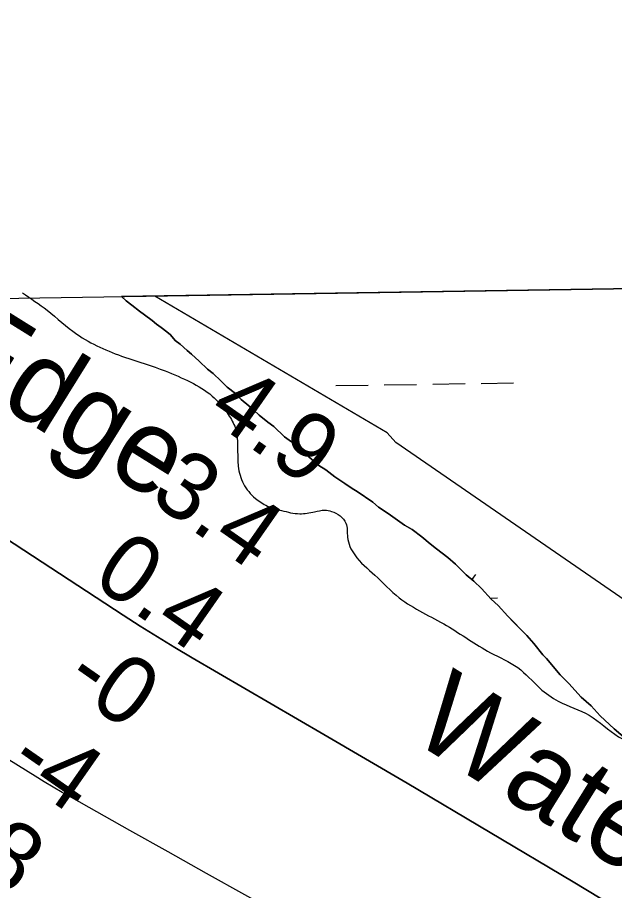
# Model space of a CAD drawing. Extents: x 3823584 to 3861785, y 301729 to 327625.
# Drawn here: x 3841373 to 3841964, y 324963 to 325827 of the extents above; entities that cross this region are included whole.
import ezdxf

# ---------------------------------------------------------------- set-up
doc = ezdxf.new("R2010")
doc.units = 0
for name, color, linetype in [('V-GRID-FRAM', 7, 'Continuous'), ('V-RIVR-EDGE', 7, 'Continuous'), ('V-RIVR-IDEN', 7, 'Continuous'), ('V-RIVR-RANG', 7, 'Continuous'), ('V-SITE-VEGE', 7, 'Continuous'), ('V-TOPO-DPTH', 7, 'Continuous'), ('V-TOPO-MINR', 7, 'Continuous'), ('V-TOPO-WATR', 7, 'Continuous'), ('V-WETL-SWMP', 7, 'Continuous')]:
    doc.layers.add(name, color=color, linetype=linetype)

msp = doc.modelspace()

# ---------------------------------------------------------------- linework, layer by layer
at = {"layer": 'V-GRID-FRAM'}
msp.add_lwpolyline([(3827552.18, 325335.99), (3859397.29, 325827), (3859685.54, 307646.85), (3827824.57, 307155.59), (3827552.18, 325335.99)], dxfattribs=at)
at = {"layer": 'V-RIVR-EDGE'}
for points in [[(3841377.71, 325554.29), (3841402.11, 325537.07), (3841431.54, 325513.49), (3841478.91, 325490.65), (3841519.13, 325477), (3841544.32, 325466.01)], [(3836304.38, 325474.18), (3836346.41, 325438.32), (3836389.41, 325406.07), (3836417.64, 325385.43), (3836442.67, 325366.73), (3836470.25, 325340.95), (3836497.82, 325313.88), (3836554.9, 325258.45), (3836598.51, 325215.91), (3836636.36, 325181.1), (3836681.26, 325139.85), (3836737.07, 325093.42), (3836790.94, 325041.22), (3836840.33, 324993.52), (3836889.07, 324947.12), (3836934.61, 324907.14), (3836980.81, 324871.03), (3837015.47, 324849.09), (3837040.49, 324829.1), (3837085.39, 324787.2), (3837143.76, 324734.34), (3837181.61, 324700.82), (3837223.29, 324659.57), (3837272.05, 324619.59), (3837314.38, 324579.63), (3837346.45, 324546.76), (3837364.4, 324527.43), (3837395.83, 324500.35), (3837442.02, 324462.31), (3837492.71, 324422.97), (3837554.31, 324372.67), (3837573.56, 324361.05), (3837583.2, 324359.1), (3837596.69, 324352.64), (3837621.08, 324337.79), (3837648.03, 324319.73), (3837677.54, 324292.01), (3837718.58, 324249.48), (3837753.85, 324214.68), (3837781.43, 324188.89), (3837800.05, 324179.85), (3837819.95, 324170.8), (3837850.72, 324134.08), (3837874.45, 324110.23), (3837909.07, 324073.5), (3837941.78, 324040.64), (3837989.87, 323991.66), (3838022.58, 323960.72), (3838034.12, 323947.83), (3838046.3, 323933.66), (3838066.83, 323916.25), (3838089.91, 323892.41), (3838140.59, 323849.21), (3838186.14, 323811.17), (3838215.65, 323785.38), (3838265.68, 323736.4), (3838297.1, 323707.39), (3838336.87, 323671.94), (3838359.95, 323645.52), (3838385.62, 323627.46), (3838404.24, 323615.84), (3838421.56, 323601.65), (3838441.44, 323582.32), (3838460.05, 323567.49), (3838468.4, 323563.61), (3838484.45, 323555.21), (3838548.59, 323496.55), (3838595.44, 323464.29), (3838649.98, 323422.37), (3838701.3, 323379.82), (3838749.43, 323345.62), (3838798.22, 323317.86), (3838856.62, 323274.64), (3838932.99, 323221.74), (3838989.47, 323184.31), (3839037.6, 323150.12), (3839068.42, 323134.62), (3839093.42, 323104.98), (3839110.73, 323086.94), (3839122.93, 323081.12), (3839143.46, 323065.64), (3839172.34, 323044.36), (3839190.96, 323032.74), (3839215.99, 323015.96), (3839242.32, 323006.26), (3839316.8, 322969.43), (3839341.84, 322955.87), (3839371.38, 322944.22), (3839391.29, 322935.81), (3839417.61, 322920.32), (3839461.26, 322894.5), (3839483.71, 322873.23), (3839520.3, 322851.28), (3839555.6, 322828.69), (3839599.9, 322806.72), (3839718.7, 322751.14), (3839768.14, 322726.59), (3839807.95, 322705.92), (3839836.85, 322696.21), (3839865.1, 322680.71), (3839887.57, 322667.8), (3839924.17, 322652.28), (3839969.76, 322630.31), (3840004.43, 322612.22), (3840037.82, 322597.35), (3840085.35, 322579.88), (3840108.46, 322565.68), (3840121.92, 322548.93), (3840123.18, 322539.92), (3840122.53, 322533.5), (3840118, 322521.29), (3840112.84, 322514.24), (3840095.47, 322509.14), (3840089.68, 322509.15), (3840085.17, 322504.66), (3840084.51, 322498.23), (3840085.78, 322491.8), (3840130.72, 322467.26), (3840169.89, 322448.52), (3840197.51, 322439.45), (3840209.08, 322437.5), (3840231.59, 322441.3), (3840246.39, 322448.98), (3840266.34, 322458.57), (3840273.43, 322466.27), (3840278.59, 322471.4), (3840288.9, 322480.37), (3840295.98, 322484.85), (3840301.77, 322484.84), (3840308.2, 322484.82), (3840320.4, 322479.01), (3840324.87, 322470), (3840326.78, 322461.63), (3840338.32, 322450.03), (3840344.74, 322444.88), (3840366.58, 322437.75), (3840385.84, 322428.06), (3840421.8, 322409.33), (3840466.1, 322385.43), (3840492.41, 322368.65), (3840506.53, 322357.04), (3840533.49, 322340.26), (3840559.18, 322331.2), (3840587.44, 322322.13), (3840611.85, 322311.78), (3840642.02, 322296.28), (3840678.62, 322276.26), (3840712.64, 322255.6), (3840733.18, 322242.05), (3840784.53, 322210.43), (3840835.89, 322183.3), (3840892.39, 322153.59), (3840923.85, 322139.37), (3840950.82, 322127.08), (3840989.33, 322099.99), (3841017.57, 322082.56), (3841061.24, 322062.52), (3841092.69, 322044.45), (3841151.1, 322005.09), (3841210.78, 321964.44), (3841240.29, 321939.29), (3841299.97, 321894.79), (3841335.89, 321862.55), (3841374.37, 321823.89), (3841411.57, 321789.72), (3841444.92, 321758.14), (3841469.94, 321736.22), (3841482.12, 321723.98), (3841496.22, 321704.66), (3841509.05, 321694.34), (3841523.18, 321687.23), (3841573.9, 321660.75), (3841623.97, 321631.69), (3841667.62, 321606.51), (3841696.52, 321593.59), (3841738.26, 321575.48), (3841787.07, 321556.72), (3841815.99, 321552.15), (3841851.33, 321544.99), (3841886.66, 321533.33), (3841930.32, 321511.36), (3841950.22, 321498.46), (3841977.18, 321482.96), (3841998.38, 321476.48), (3842052.99, 321463.49), (3842082.55, 321456.34), (3842109.52, 321444.7), (3842146.12, 321427.26), (3842196.2, 321402.06), (3842241.13, 321374.95), (3842288.63, 321345.26), (3842321.38, 321327.18), (3842366.94, 321295.56), (3842395.19, 321280.07), (3842429.22, 321264.55), (3842452.35, 321258.71), (3842470.97, 321249.66)], [(3841544.32, 325466.01), (3841565.69, 325452.18), (3841580.4, 325435.4), (3841587.94, 325422.23), (3841591.43, 325382.77), (3841596.56, 325365.22), (3841608.49, 325350.84), (3841620.42, 325343.24), (3841634.36, 325338.82), (3841652.29, 325335.59), (3841667.07, 325337.41)], [(3841667.07, 325337.41), (3841677, 325339.12), (3841683.78, 325337.9), (3841698.09, 325326.31), (3841699.65, 325312.36), (3841706.78, 325294.81), (3841726.66, 325274.83), (3841750.92, 325252.45), (3841797.88, 325224.84), (3841841.25, 325198.03), (3841868.31, 325183.22), (3841890.18, 325162.84), (3841908.48, 325150.04), (3841939.14, 325136.01), (3841968.18, 325114.82), (3841995.24, 325101.6), (3842020.31, 325082.41), (3842033.42, 325068.83), (3842048.53, 325053.25), (3842058.87, 325045.65), (3842063.63, 325037.67), (3842067.59, 325025.7), (3842073.15, 325017.72), (3842079.52, 325015.31), (3842083.9, 325015.3), (3842092.29, 325020.46), (3842099.46, 325020.84), (3842109.82, 325020.41), (3842125.35, 325013.6), (3842141.66, 325003.6), (3842160.36, 324991.2), (3842196.56, 324961.22), (3842210.08, 324952.02), (3842239.14, 324936.4), (3842289.68, 324905.19), (3842316.73, 324886.39), (3842326.66, 324874.81), (3842325.41, 324852.1), (3842324.98, 324838.55), (3842328.15, 324832.56), (3842334.53, 324832.55), (3842350.89, 324841.67), (3842360.87, 324848.42), (3842367.25, 324849.21), (3842371.64, 324849.59), (3842391.53, 324837.99), (3842413.81, 324820.79), (3842437.68, 324805.99), (3842469.1, 324778.41), (3842484.2, 324762.04), (3842501.32, 324752.03), (3842519.64, 324748.4), (3842540.75, 324741.17), (3842563.43, 324727.57), (3842597.27, 324713.13), (3842617.18, 324705.51), (3842640.26, 324692.7), (3842678.87, 324671.88), (3842722.65, 324649.06), (3842760.84, 324622.66), (3842791.88, 324602.66), (3842826.1, 324581.85), (3842851.57, 324567.84), (3842890.17, 324541.84), (3842957.04, 324509.79), (3843001.21, 324482.18), (3843039.81, 324457.77), (3843088.37, 324435.74), (3843144.1, 324406.5), (3843181.9, 324383.3), (3843224.87, 324354.5), (3843249.14, 324338.1), (3843258.67, 324323.33), (3843263.84, 324318.93), (3843285.74, 324312.9), (3843313.63, 324307.25), (3843340.31, 324298.81), (3843388.07, 324274.78), (3843421.88, 324247.2), (3843434.99, 324231.63), (3843434.98, 324227.64), (3843420.57, 324200.18), (3843414.96, 324188.23), (3843414.14, 324181.06), (3843418.51, 324171.89), (3843433.22, 324159.49), (3843439.17, 324146.33), (3843443.53, 324137.15), (3843462.23, 324125.15), (3843469.8, 324123.54), (3843481.75, 324120.32), (3843486.54, 324125.89), (3843509.34, 324160.1), (3843514.14, 324164.87), (3843515.33, 324164.87), (3843522.5, 324164.46), (3843561.11, 324144.83), (3843616.44, 324115.6), (3843639.93, 324105.98), (3843654.66, 324101.56), (3843670.98, 324093.15), (3843682.11, 324079.17), (3843692.06, 324074.37), (3843700.83, 324074.34), (3843710, 324077.91), (3843719.96, 324074.3), (3843747.82, 324059.88), (3843763.73, 324046.69), (3843767.29, 324037.51), (3843767.27, 324030.34), (3843765.65, 324020.38), (3843766.42, 324006.83), (3843769.58, 323997.26), (3843779.13, 323990.06), (3843800.24, 323984.43), (3843818.97, 323984.38), (3843833.71, 323983.55), (3843844.06, 323979.14), (3843860.36, 323963.16), (3843872.3, 323955.55), (3843881.06, 323953.54), (3843888.22, 323947.54), (3843885.81, 323940.78), (3843881.01, 323933.22), (3843881, 323928.03), (3843887.36, 323923.24), (3843899.32, 323923.21), (3843905.72, 323933.55), (3843910.91, 323935.53), (3843921.66, 323933.51), (3843932.81, 323927.51), (3843946.33, 323917.91), (3843955.1, 323915.5), (3843977, 323908.27), (3844009.26, 323900.62), (3844033.94, 323887.8), (3844045.47, 323877.81), (3844055.42, 323871.41), (3844070.55, 323868.18), (3844080.92, 323867.76), (3844090.07, 323861.76), (3844093.64, 323856.17), (3844093.62, 323849.79), (3844085.63, 323838.66), (3844082.42, 323831.89), (3844082.81, 323828.7), (3844087.59, 323827.49), (3844096.76, 323827.87), (3844104.34, 323831.83), (3844105.95, 323837.01), (3844105.17, 323845.78), (3844107.97, 323847.77), (3844115.93, 323842.96), (3844123.91, 323846.93), (3844138.7, 323866.42), (3844150.29, 323877.55), (3844165.86, 323889.87), (3844185.8, 323897.79), (3844193.39, 323902.55), (3844197.39, 323908.12), (3844197.81, 323915.69), (3844200.64, 323932.03), (3844201.87, 323949.56), (3844203.49, 323960.32), (3844212.71, 323979.42), (3844219.1, 323984.99), (3844228.68, 323989.74), (3844237.04, 323989.72), (3844253.36, 323979.72), (3844262.91, 323972.52), (3844273.25, 323966.12), (3844287.19, 323962.5), (3844299.93, 323956.49), (3844316.24, 323944.89), (3844325.78, 323933.71), (3844334.92, 323923.72), (3844345.66, 323915.33), (3844350.41, 323900.17), (3844349.98, 323889.41), (3844344.78, 323881.06), (3844335.21, 323878.29), (3844331.21, 323873.12), (3844331.21, 323871.92), (3844330.79, 323863.95), (3844339.13, 323852.38), (3844338.71, 323844.41), (3844336.7, 323836.04), (3844328.7, 323824.5), (3844323.11, 323819.74), (3844315.13, 323818.16), (3844303.58, 323818.59), (3844297.6, 323817.81), (3844297.19, 323816.21), (3844303.16, 323811.42), (3844310.31, 323801.04), (3844311.5, 323799.44), (3844316.29, 323802.22), (3844322.27, 323805.39), (3844326.65, 323801.39), (3844318.23, 323782.68), (3844313.01, 323765.96), (3844312.99, 323758.39), (3844314.97, 323752.8), (3844320.14, 323746.81), (3844323.72, 323746.4), (3844325.72, 323749.59), (3844325.34, 323757.96), (3844327.74, 323758.35), (3844341.68, 323757.52), (3844362, 323752.69), (3844387.48, 323742.66), (3844418.93, 323729.03), (3844453.95, 323709.02)]]:
    msp.add_spline(points, degree=3, dxfattribs=at)
at = {"layer": 'V-SITE-VEGE'}
for p, q in [((3841475.75, 325550.68), (3842159.37, 325561.22)), ((3841480.5, 325546.26), (3841475.75, 325550.68)), ((3841486.05, 325541.98), (3841480.5, 325546.26)), ((3841493.69, 325536.29), (3841486.05, 325541.98)), ((3841498.55, 325532.72), (3841493.69, 325536.29)), ((3841506.19, 325527.02), (3841498.55, 325532.72)), ((3841510.35, 325523.47), (3841506.19, 325527.02)), ((3841515.21, 325519.91), (3841510.35, 325523.47)), ((3841520.77, 325515.63), (3841515.21, 325519.91)), ((3841524.24, 325512.79), (3841520.77, 325515.63)), ((3841529.07, 325507.13), (3841524.24, 325512.79)), ((3841533.94, 325503.56), (3841529.07, 325507.13)), ((3841540.87, 325497.17), (3841533.94, 325503.56)), ((3841545.03, 325493.62), (3841540.87, 325497.17)), ((3841552.65, 325486.52), (3841545.03, 325493.62)), ((3841560.96, 325478.71), (3841552.65, 325486.52)), ((3841566.52, 325474.44), (3841560.96, 325478.71)), ((3841574.14, 325467.34), (3841566.52, 325474.44)), ((3841580.37, 325460.96), (3841574.14, 325467.34)), ((3841588.7, 325454.55), (3841580.37, 325460.96)), ((3841594.23, 325448.88), (3841588.7, 325454.55)), ((3841601.86, 325442.47), (3841594.23, 325448.88)), ((3841606.72, 325438.21), (3841601.86, 325442.47)), ((3841612.26, 325433.24), (3841606.72, 325438.21)), ((3841620.59, 325426.13), (3841612.26, 325433.24)), ((3841626.84, 325421.85), (3841620.59, 325426.13)), ((3841637.23, 325411.91), (3841626.84, 325421.85)), ((3841644.18, 325406.93), (3841637.23, 325411.91)), ((3841654.58, 325397.69), (3841644.18, 325406.93)), ((3841661.51, 325392), (3841654.58, 325397.69)), ((3841671.22, 325383.47), (3841661.51, 325392)), ((3841678.18, 325379.18), (3841671.22, 325383.47)), ((3841687.2, 325372.06), (3841678.18, 325379.18)), ((3841696.93, 325365.64), (3841687.2, 325372.06)), ((3841703.19, 325361.36), (3841696.93, 325365.64)), ((3841710.14, 325357.07), (3841703.19, 325361.36)), ((3841716.39, 325352.79), (3841710.14, 325357.07)), ((3841724.73, 325347.08), (3841716.39, 325352.79)), ((3841730.28, 325342.11), (3841724.73, 325347.08)), ((3841740.01, 325335.69), (3841730.28, 325342.11)), ((3841749.04, 325329.27), (3841740.01, 325335.69)), ((3841755.99, 325324.28), (3841749.04, 325329.27)), ((3841763.65, 325319.98), (3841755.99, 325324.28)), ((3841773.37, 325312.86), (3841763.65, 325319.98)), ((3841781.69, 325305.75), (3841773.37, 325312.86)), ((3841787.94, 325300.77), (3841781.69, 325305.75)), ((3841799.04, 325292.22), (3841787.94, 325300.77)), ((3841806.67, 325285.82), (3841799.04, 325292.22)), ((3841817.06, 325275.19), (3841806.67, 325285.82)), ((3841824.69, 325268.79), (3841817.06, 325275.19)), ((3841832.31, 325261.69), (3841824.69, 325268.79)), ((3841841.99, 325251.06), (3841832.31, 325261.69)), ((3841848.92, 325244.67), (3841841.99, 325251.06)), ((3841858.6, 325234.04), (3841848.92, 325244.67)), ((3841864.14, 325228.37), (3841858.6, 325234.04)), ((3841872.44, 325219.86), (3841864.14, 325228.37)), ((3841877.29, 325214.9), (3841872.44, 325219.86)), ((3841884.2, 325207.1), (3841877.29, 325214.9)), ((3841893.17, 325195.78), (3841884.2, 325207.1)), ((3841896.63, 325192.24), (3841893.17, 325195.78)), ((3841910.45, 325175.95), (3841896.63, 325192.24)), ((3841918.75, 325167.44), (3841910.45, 325175.95)), ((3841931.2, 325153.98), (3841918.75, 325167.44)), ((3841940.91, 325145.45), (3841931.2, 325153.98)), ((3841949.9, 325135.53), (3841940.91, 325145.45)), ((3841963.76, 325122.75), (3841949.9, 325135.53)), ((3841972.77, 325114.93), (3841963.76, 325122.75))]:
    msp.add_line(p, q, dxfattribs=at)
at = {"layer": 'V-TOPO-DPTH'}
msp.add_lwpolyline([(3841217.24, 325405.32), (3841477.37, 325235.17), (3841494.28, 325224.3), (3841511.31, 325213.6), (3841528.5, 325203.17), (3841545.8, 325192.92), (3841676.24, 325117.02), (3841758.72, 325068.73), (3841841.01, 325020.14), (3841923.04, 324971.11), (3842004.9, 324921.78), (3842265.01, 324764.05), (3842285.24, 324751.75), (3842305.44, 324739.41), (3842325.61, 324727.01), (3842345.75, 324714.58), (3842772.63, 324450.38)], dxfattribs=at)
at = {"layer": 'V-TOPO-MINR'}
for points in [[(3842643.88, 324802.71), (3842591.43, 324835.23), (3842539.06, 324867.86), (3842451.28, 324922.74), (3842442.85, 324928.01), (3842434.41, 324933.29), (3841747.39, 325406.03), (3841738.8, 325415.74), (3841508.83, 325551.19)], [(3842863.57, 324220.19), (3842273.42, 324582.32), (3842264.83, 324587.57), (3842256.22, 324592.79), (3842247.59, 324597.98), (3842238.94, 324603.13), (3842230.26, 324608.23), (3842221.55, 324613.28), (3842212.79, 324618.24), (3842204, 324623.16), (3841636.06, 324937.25), (3841597.97, 324958.37), (3841559.91, 324979.54), (3841521.89, 325000.79), (3841483.9, 325022.09), (3841426.18, 325054.53), (3841417.1, 325059.71), (3841408.08, 325064.96), (3841399.11, 325070.32), (3841390.2, 325075.76), (3841318.8, 325119.93)]]:
    msp.add_lwpolyline(points, dxfattribs=at)
at = {"layer": 'V-TOPO-WATR'}
msp.add_lwpolyline([(3842772.63, 324450.38), (3842345.75, 324714.58), (3842325.61, 324727.01), (3842305.44, 324739.41), (3842285.24, 324751.75), (3842265.01, 324764.05), (3842004.9, 324921.78), (3841923.04, 324971.11), (3841841.01, 325020.14), (3841758.72, 325068.73), (3841676.24, 325117.02), (3841545.8, 325192.92), (3841528.5, 325203.17), (3841511.31, 325213.6), (3841494.28, 325224.3), (3841477.37, 325235.17), (3841217.24, 325405.32)], dxfattribs=at)
at = {"layer": 'V-WETL-SWMP'}
for p, q in [((3842036.9, 325559.33), (3841475.75, 325550.68)), ((3841475.75, 325550.68), (3841480.5, 325546.26)), ((3841480.5, 325546.26), (3841486.05, 325541.98)), ((3841486.05, 325541.98), (3841493.69, 325536.29)), ((3841493.69, 325536.29), (3841498.55, 325532.72)), ((3841498.55, 325532.72), (3841506.19, 325527.02)), ((3841506.19, 325527.02), (3841510.35, 325523.47)), ((3841510.35, 325523.47), (3841515.21, 325519.91)), ((3841515.21, 325519.91), (3841520.77, 325515.63)), ((3841520.77, 325515.63), (3841524.24, 325512.79)), ((3841524.24, 325512.79), (3841529.07, 325507.13)), ((3841529.07, 325507.13), (3841533.94, 325503.56)), ((3841533.94, 325503.56), (3841540.87, 325497.17)), ((3841540.87, 325497.17), (3841545.03, 325493.62)), ((3841545.03, 325493.62), (3841552.65, 325486.52)), ((3841552.65, 325486.52), (3841560.96, 325478.71)), ((3841560.96, 325478.71), (3841566.52, 325474.44)), ((3841566.52, 325474.44), (3841574.14, 325467.34)), ((3841574.14, 325467.34), (3841580.37, 325460.95)), ((3841580.37, 325460.95), (3841588.7, 325454.55)), ((3841688.13, 325462.43), (3841720.12, 325462.93)), ((3841736.12, 325463.17), (3841768.12, 325463.67)), ((3841784.12, 325463.91), (3841816.11, 325464.41)), ((3841832.11, 325464.65), (3841864.11, 325465.15)), ((3841588.7, 325454.55), (3841594.23, 325448.87)), ((3841594.23, 325448.87), (3841601.86, 325442.47)), ((3841601.86, 325442.47), (3841606.72, 325438.21)), ((3841606.72, 325438.21), (3841612.26, 325433.24)), ((3841612.26, 325433.24), (3841620.59, 325426.13)), ((3841620.59, 325426.13), (3841626.84, 325421.85)), ((3841626.84, 325421.85), (3841637.23, 325411.91)), ((3841637.23, 325411.91), (3841644.18, 325406.92)), ((3841644.18, 325406.92), (3841654.58, 325397.69)), ((3841654.58, 325397.69), (3841661.51, 325392)), ((3841661.51, 325392), (3841671.22, 325383.47)), ((3841671.22, 325383.47), (3841678.17, 325379.18)), ((3841678.17, 325379.18), (3841687.2, 325372.06)), ((3841687.2, 325372.06), (3841696.93, 325365.64)), ((3841696.93, 325365.64), (3841703.18, 325361.36)), ((3841703.18, 325361.36), (3841710.14, 325357.07)), ((3841710.14, 325357.07), (3841724.73, 325347.08)), ((3841724.73, 325347.08), (3841730.28, 325342.11)), ((3841730.28, 325342.11), (3841740.01, 325335.69)), ((3841740.01, 325335.69), (3841749.04, 325329.27)), ((3841749.04, 325329.27), (3841755.99, 325324.28)), ((3841755.99, 325324.28), (3841763.64, 325319.98)), ((3841763.64, 325319.98), (3841773.37, 325312.86)), ((3841773.37, 325312.86), (3841781.69, 325305.75)), ((3841781.69, 325305.75), (3841787.94, 325300.77)), ((3841787.94, 325300.77), (3841799.04, 325292.22)), ((3841799.04, 325292.22), (3841806.67, 325285.82)), ((3841806.67, 325285.82), (3841817.06, 325275.19)), ((3841817.06, 325275.19), (3841824.69, 325268.79)), ((3841824.69, 325268.79), (3841832.31, 325261.69)), ((3841832.31, 325261.69), (3841841.99, 325251.06)), ((3841840.98, 325252.16), (3841848.23, 325252.27)), ((3841841.99, 325251.06), (3841848.92, 325244.67)), ((3841848.92, 325244.67), (3841858.6, 325234.04)), ((3841858.6, 325234.04), (3841877.29, 325214.89)), ((3841877.29, 325214.89), (3841884.2, 325207.1)), ((3841884.2, 325207.1), (3841893.17, 325195.78)), ((3841893.17, 325195.78), (3841896.63, 325192.24)), ((3841896.63, 325192.24), (3841910.45, 325175.95)), ((3841910.45, 325175.95), (3841918.75, 325167.44)), ((3841918.75, 325167.44), (3841931.2, 325153.98)), ((3841931.2, 325153.98), (3841940.91, 325145.45)), ((3841940.91, 325145.45), (3841949.9, 325135.53)), ((3841949.9, 325135.53), (3841963.76, 325122.75)), ((3841963.76, 325122.75), (3841972.77, 325114.93))]:
    msp.add_line(p, q, dxfattribs=at)
msp.add_arc((3841853.46, 325252.83), 35.25, 140.11153, 150.25322, dxfattribs=at)

# ---------------------------------------------------------------- texts
at = {"layer": 'V-RIVR-IDEN'}
for s, p in [('Edge', (3841290.49, 325483.45)), ('Water', (3841759.76, 325113.46))]:
    msp.add_text(s, height=83, rotation=328.09042, dxfattribs=at).set_placement(p)
at = {"layer": 'V-RIVR-RANG'}
for s, rotation, p in [('4.9', 325.07833, (3841558.6, 325432.06)), ('3.4', 325.07833, (3841501.77, 325349.78)), ('0.4', 325.07833, (3841444.72, 325267.65)), ('-0', 325.07833, (3841416.66, 325165.28)), ('-4', 325.07833, (3841360.48, 325082.54)), ('-8', 325.359, (3841302.78, 325000.57))]:
    msp.add_text(s, height=67, rotation=rotation, dxfattribs=at).set_placement(p)

doc.saveas('drawing.dxf')
